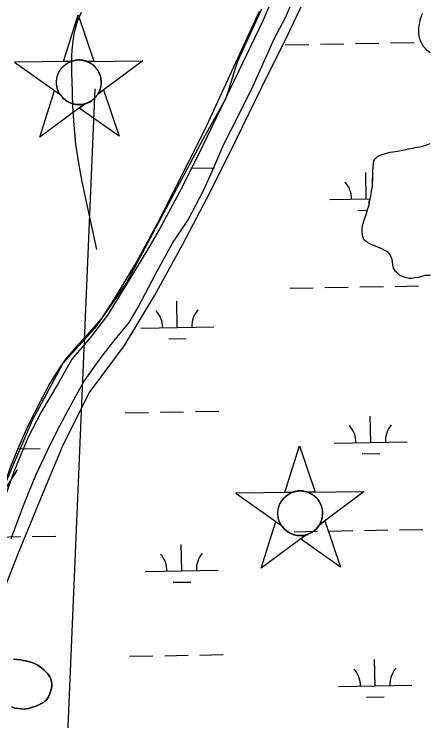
# Model space of a CAD drawing. Extents: x 3925854 to 3964121, y 224593 to 250589.
# Drawn here: x 3943702 to 3944269, y 235095 to 236061 of the extents above; entities that cross this region are included whole.
import ezdxf

# ---------------------------------------------------------------- set-up
doc = ezdxf.new("R2010")
doc.units = 0
for name, color, linetype in [('V-CHAN-NAID', 7, 'Continuous'), ('V-RIVR-EDGE', 7, 'Continuous'), ('V-RIVR-JETY', 7, 'Continuous'), ('V-RIVR-RANG', 7, 'Continuous'), ('V-RRAP-FSHR', 7, 'Continuous'), ('V-TOPO-MINR', 7, 'Continuous'), ('V-TOPO-SHOR', 7, 'Continuous'), ('V-WETL-SWMP', 7, 'Continuous')]:
    doc.layers.add(name, color=color, linetype=linetype)

msp = doc.modelspace()

# ---------------------------------------------------------------- linework, layer by layer
at = {"layer": 'V-CHAN-NAID'}
for points in [[(3943779.478, 235995.945), (3943769.892, 235995.826), (3943789.777, 236059.709), (3943811.24, 235996.338), (3943801.653, 235996.22), (3943800.065, 235996.767), (3943797.959, 235997.346), (3943795.91, 235997.757), (3943793.869, 235998.025), (3943792.7, 235998.116), (3943791.164, 235998.168), (3943789.443, 235998.132), (3943788.074, 235998.035), (3943786.172, 235997.797), (3943784.811, 235997.552), (3943783.035, 235997.133), (3943781.513, 235996.683), (3943780.488, 235996.332)], [(3943779.478, 235995.945), (3943769.892, 235995.826), (3943789.777, 236059.709), (3943811.24, 235996.338), (3943801.653, 235996.22), (3943800.065, 235996.767), (3943797.959, 235997.346), (3943795.91, 235997.757), (3943793.869, 235998.025), (3943792.7, 235998.116), (3943791.164, 235998.168), (3943789.443, 235998.132), (3943788.074, 235998.035), (3943786.172, 235997.797), (3943784.811, 235997.552), (3943783.035, 235997.133), (3943781.513, 235996.683), (3943780.488, 235996.332)], [(3943779.478, 235995.945), (3943702.991, 235994.997), (3943765.429, 235950.805), (3943764.279, 235952.692), (3943763.437, 235954.304), (3943762.574, 235956.256), (3943761.838, 235958.296), (3943761.448, 235959.611), (3943761.055, 235961.23), (3943760.783, 235962.67), (3943760.564, 235964.264), (3943760.421, 235965.998), (3943760.378, 235967.578), (3943760.445, 235969.654), (3943760.596, 235971.275), (3943760.945, 235973.485), (3943761.389, 235975.417), (3943761.955, 235977.316), (3943762.577, 235979.007), (3943763.273, 235980.609), (3943764.057, 235982.16), (3943765.084, 235983.917), (3943766.086, 235985.407), (3943767.061, 235986.695), (3943768.041, 235987.86), (3943769.323, 235989.223), (3943770.355, 235990.208), (3943772.045, 235991.638), (3943773.24, 235992.531), (3943774.905, 235993.634), (3943776.618, 235994.613), (3943778.05, 235995.325)], [(3943779.478, 235995.945), (3943702.991, 235994.997), (3943765.429, 235950.805), (3943764.279, 235952.692), (3943763.437, 235954.304), (3943762.574, 235956.256), (3943761.838, 235958.296), (3943761.448, 235959.611), (3943761.055, 235961.23), (3943760.783, 235962.67), (3943760.564, 235964.264), (3943760.421, 235965.998), (3943760.378, 235967.578), (3943760.445, 235969.654), (3943760.596, 235971.275), (3943760.945, 235973.485), (3943761.389, 235975.417), (3943761.955, 235977.316), (3943762.577, 235979.007), (3943763.273, 235980.609), (3943764.057, 235982.16), (3943765.084, 235983.917), (3943766.086, 235985.407), (3943767.061, 235986.695), (3943768.041, 235987.86), (3943769.323, 235989.223), (3943770.355, 235990.208), (3943772.045, 235991.638), (3943773.24, 235992.531), (3943774.905, 235993.634), (3943776.618, 235994.613), (3943778.05, 235995.325)], [(3943801.653, 235996.22), (3943878.141, 235997.166), (3943816.817, 235951.441), (3943817.699, 235952.948), (3943818.641, 235954.814), (3943819.325, 235956.412), (3943820.026, 235958.381), (3943820.536, 235960.176), (3943820.902, 235961.823), (3943821.224, 235963.84), (3943821.379, 235965.416), (3943821.46, 235967.624), (3943821.39, 235969.685), (3943821.159, 235971.901), (3943820.858, 235973.653), (3943820.324, 235975.875), (3943819.642, 235978.002), (3943818.854, 235979.969), (3943818.178, 235981.4), (3943817.134, 235983.296), (3943816.038, 235984.997), (3943814.792, 235986.675), (3943813.501, 235988.189), (3943812.202, 235989.53), (3943810.541, 235991.03), (3943808.771, 235992.407), (3943807.065, 235993.551), (3943805.156, 235994.646), (3943803.67, 235995.379)], [(3943801.653, 235996.22), (3943878.141, 235997.166), (3943816.817, 235951.441), (3943817.699, 235952.948), (3943818.641, 235954.814), (3943819.325, 235956.412), (3943820.026, 235958.381), (3943820.536, 235960.176), (3943820.902, 235961.823), (3943821.224, 235963.84), (3943821.379, 235965.416), (3943821.46, 235967.624), (3943821.39, 235969.685), (3943821.159, 235971.901), (3943820.858, 235973.653), (3943820.324, 235975.875), (3943819.642, 235978.002), (3943818.854, 235979.969), (3943818.178, 235981.4), (3943817.134, 235983.296), (3943816.038, 235984.997), (3943814.792, 235986.675), (3943813.501, 235988.189), (3943812.202, 235989.53), (3943810.541, 235991.03), (3943808.771, 235992.407), (3943807.065, 235993.551), (3943805.156, 235994.646), (3943803.67, 235995.379)], [(3943799.041, 235938.187), (3943737.717, 235892.462), (3943757.602, 235956.344), (3943765.429, 235950.805), (3943766.082, 235949.854), (3943767.501, 235948.022), (3943768.742, 235946.63), (3943770.237, 235945.156), (3943771.65, 235943.932), (3943773.126, 235942.805), (3943774.548, 235941.845), (3943776.246, 235940.842), (3943777.977, 235939.965), (3943779.784, 235939.189), (3943781.24, 235938.661), (3943782.878, 235938.164), (3943785.115, 235937.643), (3943786.652, 235937.386), (3943788.682, 235937.169), (3943790.221, 235937.095), (3943792.082, 235937.109), (3943793.769, 235937.22), (3943795.475, 235937.429), (3943797.371, 235937.777)], [(3943799.041, 235938.187), (3943737.717, 235892.462), (3943757.602, 235956.344), (3943765.429, 235950.805), (3943766.082, 235949.854), (3943767.501, 235948.022), (3943768.742, 235946.63), (3943770.237, 235945.156), (3943771.65, 235943.932), (3943773.126, 235942.805), (3943774.548, 235941.845), (3943776.246, 235940.842), (3943777.977, 235939.965), (3943779.784, 235939.189), (3943781.24, 235938.661), (3943782.878, 235938.164), (3943785.115, 235937.643), (3943786.652, 235937.386), (3943788.682, 235937.169), (3943790.221, 235937.095), (3943792.082, 235937.109), (3943793.769, 235937.22), (3943795.475, 235937.429), (3943797.371, 235937.777)], [(3943816.817, 235951.441), (3943824.503, 235957.173), (3943845.965, 235893.802), (3943791.354, 235932.456), (3943799.041, 235938.187), (3943800.697, 235938.695), (3943802.298, 235939.286), (3943804.438, 235940.242), (3943806.155, 235941.16), (3943807.999, 235942.31), (3943809.714, 235943.556), (3943811.242, 235944.831), (3943812.506, 235946.023), (3943813.862, 235947.47), (3943815.038, 235948.895), (3943816.129, 235950.389)], [(3943816.817, 235951.441), (3943824.503, 235957.173), (3943845.965, 235893.802), (3943791.354, 235932.456), (3943799.041, 235938.187), (3943800.697, 235938.695), (3943802.298, 235939.286), (3943804.438, 235940.242), (3943806.155, 235941.16), (3943807.999, 235942.31), (3943809.714, 235943.556), (3943811.242, 235944.831), (3943812.506, 235946.023), (3943813.862, 235947.47), (3943815.038, 235948.895), (3943816.129, 235950.389)], [(3944082.008, 235407.127), (3944072.422, 235407.008), (3944092.307, 235470.891), (3944113.77, 235407.52), (3944104.183, 235407.402), (3944102.595, 235407.949), (3944100.489, 235408.528), (3944098.44, 235408.939), (3944096.399, 235409.207), (3944095.23, 235409.298), (3944093.694, 235409.35), (3944091.973, 235409.314), (3944090.604, 235409.217), (3944088.702, 235408.979), (3944087.341, 235408.734), (3944085.565, 235408.315), (3944084.043, 235407.865), (3944083.018, 235407.514)], [(3944082.008, 235407.127), (3944005.521, 235406.179), (3944067.959, 235361.987), (3944066.809, 235363.874), (3944065.967, 235365.486), (3944065.104, 235367.438), (3944064.368, 235369.478), (3944063.978, 235370.793), (3944063.585, 235372.412), (3944063.313, 235373.852), (3944063.094, 235375.446), (3944062.951, 235377.18), (3944062.908, 235378.76), (3944062.975, 235380.836), (3944063.126, 235382.457), (3944063.475, 235384.667), (3944063.919, 235386.599), (3944064.485, 235388.498), (3944065.107, 235390.189), (3944065.803, 235391.791), (3944066.587, 235393.342), (3944067.614, 235395.099), (3944068.616, 235396.589), (3944069.591, 235397.877), (3944070.571, 235399.042), (3944071.853, 235400.405), (3944072.885, 235401.39), (3944074.575, 235402.82), (3944075.77, 235403.713), (3944077.435, 235404.816), (3944079.148, 235405.795), (3944080.58, 235406.507)], [(3944104.183, 235407.402), (3944180.671, 235408.348), (3944119.347, 235362.623), (3944120.229, 235364.13), (3944121.171, 235365.996), (3944121.855, 235367.594), (3944122.556, 235369.563), (3944123.066, 235371.358), (3944123.432, 235373.005), (3944123.754, 235375.022), (3944123.909, 235376.598), (3944123.99, 235378.806), (3944123.92, 235380.867), (3944123.689, 235383.083), (3944123.388, 235384.835), (3944122.854, 235387.057), (3944122.172, 235389.184), (3944121.384, 235391.151), (3944120.708, 235392.582), (3944119.664, 235394.478), (3944118.568, 235396.179), (3944117.322, 235397.857), (3944116.031, 235399.371), (3944114.732, 235400.712), (3944113.071, 235402.212), (3944111.301, 235403.589), (3944109.595, 235404.733), (3944107.686, 235405.828), (3944106.2, 235406.561)], [(3944101.571, 235349.369), (3944040.247, 235303.644), (3944060.132, 235367.526), (3944067.959, 235361.987), (3944068.612, 235361.036), (3944070.031, 235359.204), (3944071.272, 235357.812), (3944072.767, 235356.338), (3944074.18, 235355.114), (3944075.656, 235353.987), (3944077.078, 235353.027), (3944078.776, 235352.024), (3944080.507, 235351.147), (3944082.314, 235350.371), (3944083.77, 235349.843), (3944085.408, 235349.346), (3944087.645, 235348.825), (3944089.182, 235348.568), (3944091.212, 235348.351), (3944092.751, 235348.277), (3944094.612, 235348.291), (3944096.299, 235348.402), (3944098.005, 235348.611), (3944099.901, 235348.959)], [(3944119.347, 235362.623), (3944127.033, 235368.355), (3944148.495, 235304.984), (3944093.884, 235343.638), (3944101.571, 235349.369), (3944103.227, 235349.877), (3944104.828, 235350.468), (3944106.968, 235351.424), (3944108.685, 235352.342), (3944110.529, 235353.492), (3944112.244, 235354.738), (3944113.772, 235356.013), (3944115.036, 235357.205), (3944116.392, 235358.652), (3944117.568, 235360.077), (3944118.659, 235361.571)]]:
    msp.add_lwpolyline(points, close=True, dxfattribs=at)
for centre in [(3943790.918, 235967.628), (3943790.918, 235967.628), (3944093.448, 235378.81)]:
    msp.add_circle(centre, 30.541, dxfattribs=at)
at = {"layer": 'V-RIVR-EDGE'}
msp.add_lwpolyline([(3944040.446, 236067.646), (3944007.385, 235995.227), (3943991.642, 235945.636), (3943960.942, 235890.535), (3943855.463, 235692.957), (3943812.956, 235631.558), (3943768.875, 235583.541), (3943727.155, 235505.612), (3943670.48, 235374.156), (3943636.632, 235260.018), (3943585.466, 235124.626), (3943579.956, 235075.035), (3943597.274, 234983.724), (3943619.314, 234871.947), (3943619.314, 234696.41), (3943605.932, 234579.123), (3943578.382, 234442.157)], dxfattribs=at)
at = {"layer": 'V-RIVR-JETY'}
for points in [[(3944064.786, 236104.334), (3944042.604, 236052.647), (3944009.232, 235982.349), (3943954.976, 235869.723), (3943928.492, 235817.704), (3943901.241, 235766.865), (3943884.044, 235737.39), (3943862.071, 235701.333), (3943830.114, 235649.385), (3943806.253, 235618.436), (3943781.247, 235589.453), (3943762.434, 235556.091), (3943739.648, 235517.701), (3943721.195, 235481.988), (3943702.208, 235435.338), (3943681.935, 235380.11), (3943659.284, 235322.565), (3943636.093, 235253.695)], [(3943698.266, 235344.327), (3943716.092, 235391.773), (3943732.244, 235431.034), (3943747.932, 235464.436), (3943760.783, 235490.452), (3943776.817, 235520.726), (3943797.244, 235557.975), (3943820.744, 235591.275), (3943838.636, 235614.096), (3943859.687, 235639.612), (3943871.674, 235659.388), (3943895.738, 235705.576), (3943918.966, 235747.869), (3943940.493, 235779.634), (3943961.753, 235820.78), (3943974.23, 235847.974), (3943989.155, 235882.951), (3944009.623, 235923.326), (3944029.298, 235962.932), (3944042.598, 235993.238), (3944058.298, 236027.817), (3944072.734, 236055.375), (3944088.858, 236092.29)]]:
    msp.add_lwpolyline(points, dxfattribs=at)
at = {"layer": 'V-RIVR-RANG'}
msp.add_lwpolyline([(3943812.557, 235958.749), (3943771.737, 234990.891)], dxfattribs=at)
at = {"layer": 'V-RRAP-FSHR'}
msp.add_lwpolyline([(3943550.3, 234438.974), (3943580.758, 234512.837), (3943648.153, 234785.105), (3943648.444, 234864.923), (3943633.272, 234943.444), (3943617.876, 235021.948), (3943622.994, 235100.327), (3943650.171, 235175.566), (3943678.906, 235250.224), (3943708.387, 235324.593), (3943738.82, 235398.878), (3943769.606, 235472.399), (3943805.37, 235543.862), (3943853.205, 235607.915), (3943894.849, 235676.646), (3943933.18, 235746.524), (3943970.3, 235817.305), (3944005.82, 235888.983), (3944041.119, 235960.773), (3944076.417, 236032.566), (3944110.874, 236104.758)], dxfattribs=at)
at = {"layer": 'V-TOPO-MINR'}
for points in [[(3943815.27, 235739.24), (3943795.455, 235831.641), (3943790.678, 235857.248), (3943786.822, 235882.969), (3943784.347, 235908.858), (3943782.794, 235934.861), (3943781.616, 235970.705), (3943781.411, 235978.872), (3943781.291, 235987.039), (3943781.299, 235995.208), (3943781.392, 236003.377), (3943781.777, 236011.521), (3943782.463, 236019.63), (3943783.602, 236027.689), (3943785.043, 236035.714), (3943785.841, 236039.544), (3943788.089, 236047.841), (3943790.949, 236055.879), (3943794.729, 236063.527)], [(3943786.18, 235889.68), (3943784.347, 235908.858), (3943782.794, 235934.861), (3943781.616, 235970.705), (3943781.411, 235978.872), (3943781.291, 235987.039), (3943781.295, 235990.85)], [(3943812.557, 235958.749), (3943771.737, 234990.891)], [(3943812.557, 235958.749), (3943771.737, 234990.891)], [(3942982.448, 233802.833), (3943295.161, 234752.419), (3943296.059, 234754.917), (3943297.381, 234756.189), (3943629.757, 235311.766), (3943642.011, 235333.225), (3943654.509, 235354.538), (3943667.373, 235375.633), (3943680.48, 235396.581), (3943707.06, 235438.26)]]:
    msp.add_lwpolyline(points, dxfattribs=at)
at = {"layer": 'V-TOPO-SHOR'}
for points in [[(3944271.083, 236007.82), (3944267.274, 236010.669), (3944264.517, 236013.853), (3944262.101, 236016.334), (3944259.709, 236020.565), (3944257.661, 236024.44), (3944256.657, 236027.952), (3944255.694, 236034.612), (3944255.391, 236038.114), (3944255.438, 236041.612), (3944256.563, 236047.197), (3944258.06, 236054.523), (3944260.606, 236061.836)], [(3944236.925, 235700.745), (3944233.793, 235702.185), (3944229.615, 235703.641), (3944227.195, 235705.773), (3944223.744, 235709.316), (3944220.999, 235713.551), (3944220.006, 235717.762), (3944219.732, 235723.363), (3944218.042, 235727.934), (3944216.344, 235731.805), (3944214.628, 235734.277), (3944211.857, 235736.413), (3944209.078, 235737.849), (3944204.214, 235740.363), (3944200.382, 235741.813), (3944196.208, 235743.618), (3944192.731, 235745.064), (3944188.555, 235746.868), (3944185.43, 235748.658), (3944183.005, 235750.44), (3944180.584, 235752.572), (3944179.245, 235757.137), (3944178.262, 235762.048), (3944178.321, 235766.596), (3944178.741, 235771.837), (3944179.855, 235776.722), (3944181.674, 235781.944), (3944184.209, 235788.559), (3944186.046, 235795.182), (3944187.506, 235799.71), (3944187.918, 235804.253), (3944189.767, 235811.927), (3944190.519, 235815.765), (3944191.291, 235821.352), (3944192.043, 235825.19), (3944192.452, 235829.732), (3944192.51, 235833.93), (3944192.598, 235840.576), (3944192.665, 235845.823), (3944193.104, 235852.465), (3944193.509, 235856.657), (3944194.265, 235860.845), (3944196.046, 235863.272), (3944199.235, 235866.379), (3944204.161, 235868.413), (3944211.189, 235870.768), (3944216.455, 235872.097), (3944219.959, 235872.4), (3944226.273, 235873.717), (3944233.283, 235874.673), (3944238.198, 235876.009), (3944241.356, 235876.664), (3944245.213, 235877.313), (3944250.478, 235878.644), (3944257.138, 235879.605), (3944262.404, 235880.934), (3944266.621, 235882.278), (3944270.841, 235883.971)], [(3944270.901, 235703.792), (3944267.403, 235703.839), (3944263.551, 235703.54), (3944259.684, 235702.193), (3944254.769, 235700.858), (3944249.868, 235700.573), (3944245.655, 235699.58), (3944242.157, 235699.627), (3944236.925, 235700.745)], [(3943701.475, 235179.277), (3943706.169, 235178.937), (3943711.412, 235178.317), (3943714.998, 235177.714), (3943718.031, 235177.123), (3943721.613, 235176.246), (3943725.191, 235175.093), (3943728.22, 235174.223), (3943732.068, 235172.512), (3943734.812, 235171.095), (3943737.55, 235169.123), (3943740.291, 235167.153), (3943743.025, 235164.904), (3943745.206, 235162.664), (3943747.385, 235160.147), (3943749.566, 235157.906), (3943751.465, 235155.117), (3943752.804, 235152.059), (3943753.59, 235148.731), (3943753.824, 235145.411), (3943753.771, 235141.543), (3943753.175, 235138.233), (3943752.022, 235134.653), (3943750.869, 235131.075), (3943749.445, 235128.054), (3943747.186, 235124.491), (3943744.948, 235122.31), (3943742.431, 235120.131), (3943738.255, 235117.974), (3943735.47, 235116.352), (3943732.138, 235115.291), (3943729.082, 235114.226), (3943726.028, 235113.161), (3943722.696, 235112.099), (3943719.094, 235111.318), (3943716.051, 235111.083), (3943712.737, 235111.402), (3943703.355, 235112.631)], [(3943703.355, 235112.631), (3943699.503, 235114.067)]]:
    msp.add_lwpolyline(points, dxfattribs=at)
at = {"layer": 'V-WETL-SWMP'}
for p, q in [((3944073.061, 236018.831), (3944105.055, 236019.413)), ((3944121.053, 236019.704), (3944153.047, 236020.286)), ((3944169.045, 236020.577), (3944201.039, 236021.158)), ((3944217.037, 236021.449), (3944249.032, 236022.031)), ((3943944.104, 235850.285), (3943976.098, 235850.867)), ((3944183.752, 235808.205), (3944183.098, 235844.199)), ((3944133.76, 235807.296), (3944188.893, 235808.298)), ((3944172.035, 235792.558), (3944185.387, 235792.801)), ((3944079.109, 235686.211), (3944111.103, 235686.793)), ((3944127.101, 235687.084), (3944159.095, 235687.666)), ((3944175.093, 235687.957), (3944207.088, 235688.538)), ((3944223.085, 235688.829), (3944255.08, 235689.411)), ((3943925.465, 235632.667), (3943924.81, 235668.661)), ((3943875.473, 235631.758), (3943975.456, 235633.576)), ((3943913.747, 235617.021), (3943937.743, 235617.457)), ((3943902.159, 235516.792), (3943934.154, 235517.374)), ((3943950.152, 235517.665), (3943982.146, 235518.247)), ((3943854.167, 235515.92), (3943886.162, 235516.501)), ((3944189.8, 235475.585), (3944189.146, 235511.579)), ((3944139.808, 235474.676), (3944239.792, 235476.494)), ((3943707.622, 235466.817), (3943737.967, 235467.369)), ((3944178.083, 235459.938), (3944202.079, 235460.375)), ((3944085.157, 235353.591), (3944117.151, 235354.173)), ((3944133.149, 235354.464), (3944165.144, 235355.046)), ((3944181.141, 235355.336), (3944213.136, 235355.918)), ((3944229.133, 235356.209), (3944261.128, 235356.791)), ((3943679.316, 235346.212), (3943711.311, 235346.794)), ((3943727.308, 235347.084), (3943759.303, 235347.666)), ((3943931.513, 235300.047), (3943930.858, 235336.041)), ((3943881.521, 235299.138), (3943981.505, 235300.956)), ((3943919.795, 235284.4), (3943943.791, 235284.837)), ((3943860.215, 235183.3), (3943892.21, 235183.881)), ((3943908.208, 235184.172), (3943940.202, 235184.754)), ((3943956.2, 235185.045), (3943988.194, 235185.627)), ((3944195.848, 235142.965), (3944195.194, 235178.959)), ((3944145.857, 235142.056), (3944245.84, 235143.874)), ((3944184.131, 235127.318), (3944208.127, 235127.754))]:
    msp.add_line(p, q, dxfattribs=at)
for points in [[(3944037.173, 236064.347), (3943962.314, 235901.421), (3943897.877, 235774.016), (3943869.547, 235722.147), (3943839.301, 235671.687), (3943821.806, 235644.829), (3943808.615, 235629.801), (3943799.632, 235619.416), (3943789.259, 235608.497), (3943782.8, 235600.843), (3943774.665, 235591.829), (3943767.063, 235581.425), (3943751.253, 235556.481), (3943738.486, 235531.772), (3943721.468, 235499.103), (3943707.205, 235465.845), (3943697.203, 235441.1), (3943650.601, 235303.783), (3943611.08, 235200.096), (3943594.686, 235151.94), (3943589.443, 235131.83), (3943584.79, 235114.478), (3943581.137, 235089.095)], [(3944264.517, 236013.853), (3944262.1, 236016.334), (3944259.708, 236020.564), (3944257.66, 236024.44), (3944256.657, 236027.952), (3944255.695, 236034.612), (3944255.392, 236038.115), (3944255.438, 236041.613), (3944256.562, 236047.196), (3944258.059, 236054.523), (3944260.605, 236061.836)], [(3944271.084, 236007.819), (3944267.273, 236010.668), (3944264.517, 236013.853)], [(3944270.901, 235703.793), (3944267.403, 235703.839), (3944263.55, 235703.54), (3944259.684, 235702.192), (3944254.768, 235700.858), (3944249.867, 235700.573), (3944245.655, 235699.579), (3944242.157, 235699.626), (3944236.924, 235700.744), (3944233.794, 235702.185), (3944229.615, 235703.64), (3944227.195, 235705.772), (3944223.743, 235709.316), (3944221, 235713.551), (3944220.007, 235717.762), (3944219.731, 235723.364), (3944218.042, 235727.934), (3944216.344, 235731.805), (3944214.628, 235734.277), (3944211.857, 235736.413), (3944204.213, 235740.363), (3944200.383, 235741.813), (3944196.209, 235743.617), (3944192.73, 235745.063), (3944188.555, 235746.868), (3944185.43, 235748.658), (3944183.005, 235750.44), (3944180.584, 235752.571), (3944179.245, 235757.137), (3944178.261, 235762.048), (3944178.321, 235766.596), (3944178.74, 235771.838), (3944179.855, 235776.721), (3944181.673, 235781.945), (3944184.21, 235788.559), (3944186.047, 235795.182), (3944187.507, 235799.71), (3944187.917, 235804.253), (3944189.768, 235811.926), (3944190.518, 235815.764), (3944191.292, 235821.352), (3944192.043, 235825.19), (3944192.453, 235829.733), (3944192.666, 235845.824), (3944193.104, 235852.465), (3944193.51, 235856.658), (3944194.265, 235860.846), (3944196.046, 235863.272), (3944199.236, 235866.378), (3944204.161, 235868.412), (3944211.19, 235870.768), (3944216.455, 235872.098), (3944219.958, 235872.401), (3944226.273, 235873.717), (3944233.283, 235874.673), (3944238.198, 235876.008), (3944241.356, 235876.665), (3944245.213, 235877.314), (3944250.479, 235878.644), (3944257.139, 235879.605), (3944262.404, 235880.934), (3944266.62, 235882.278), (3944270.841, 235883.971)], [(3943699.503, 235114.066), (3943703.354, 235112.632), (3943712.737, 235111.402), (3943716.05, 235111.082), (3943719.093, 235111.318), (3943722.697, 235112.099), (3943726.029, 235113.161), (3943732.138, 235115.291), (3943735.469, 235116.353), (3943738.255, 235117.975), (3943742.43, 235120.131), (3943744.947, 235122.309), (3943747.187, 235124.49), (3943749.446, 235128.054), (3943750.868, 235131.076), (3943753.175, 235138.233), (3943753.771, 235141.542), (3943753.823, 235145.411), (3943753.59, 235148.731), (3943752.805, 235152.059), (3943751.464, 235155.117), (3943749.566, 235157.907), (3943747.384, 235160.147), (3943745.206, 235162.664), (3943743.024, 235164.904), (3943740.29, 235167.152), (3943734.813, 235171.095), (3943732.068, 235172.513), (3943728.22, 235174.223), (3943725.191, 235175.092), (3943721.613, 235176.246), (3943718.031, 235177.122), (3943714.998, 235177.715), (3943711.412, 235178.316), (3943706.169, 235178.938), (3943701.474, 235179.277)]]:
    msp.add_lwpolyline(points, dxfattribs=at)
for centre, start, end in [((3944128.51, 235807.675), 0.269879, 41.813537), ((3943870.222, 235632.138), 0.269879, 41.813537), ((3943980.69, 235634.146), 140.269876, 181.813534), ((3944134.558, 235475.055), 0.269879, 41.813537), ((3944245.025, 235477.064), 140.269876, 181.813534), ((3943743.2, 235467.939), 180.558645, 181.813534), ((3943986.738, 235301.526), 140.269876, 181.813534), ((3943876.27, 235299.518), 0.269879, 41.813537), ((3944140.606, 235142.435), 0.269879, 41.813537), ((3944251.073, 235144.444), 140.269876, 181.813534)]:
    msp.add_arc(centre, 35.246, start, end, dxfattribs=at)

doc.saveas('drawing.dxf')
